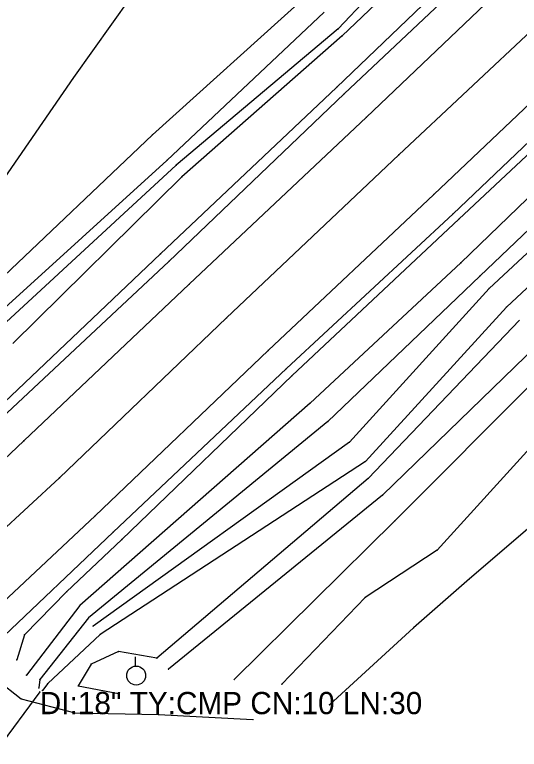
# Model space of a CAD drawing. Extents: x 1419505 to 1434054, y 1956910 to 1968644.
# Drawn here: x 1432748.4 to 1432861.9, y 1967253.6 to 1967418.8 of the extents above; entities that cross this region are included whole.
import ezdxf

# ---------------------------------------------------------------- set-up
doc = ezdxf.new("R2010")
doc.units = 0
for name, color, linetype in [('S_BREAKLINE', 7, 'Continuous'), ('S_DITCHLINE', 7, 'Continuous'), ('S_DRG_PT_SYM', 7, 'Continuous'), ('S_EDGE_PAVEMENT', 7, 'Continuous'), ('S_GRAVEL_ROAD', 7, 'Continuous'), ('S_GRD_PT_SYM', 7, 'Continuous'), ('S_PAVEMENT_CROWN', 7, 'Continuous'), ('S_RDW_PT_SYM', 7, 'Continuous'), ('S_SHOULDER', 7, 'Continuous'), ('S_SIDE_DRAIN', 7, 'Continuous'), ('S_SIDE_DRAIN_ANNOT', 7, 'Continuous'), ('S_UTILITY_POLE', 7, 'Continuous')]:
    doc.layers.add(name, color=color, linetype=linetype)

msp = doc.modelspace()

# ---------------------------------------------------------------- linework, layer by layer
at = {"layer": 'S_BREAKLINE'}
for p, q in [((1432856.5894, 1967446.9458), (1432822.0552, 1967414.0366)), ((1432788.5401, 1967442.4805), (1432761.6653, 1967404.661)), ((1432859.8977, 1967440.0193), (1432820.7501, 1967402.3979)), ((1432814.1077, 1967423.1082), (1432779.3745, 1967391.7992)), ((1432822.0552, 1967414.0366), (1432786.0259, 1967382.3376)), ((1432899.3292, 1967411.9065), (1432848.7279, 1967363.0033)), ((1432889.2686, 1967411.2785), (1432848.2429, 1967372.791)), ((1432761.6653, 1967404.661), (1432729.4952, 1967358.088)), ((1432905.9836, 1967404.35), (1432855.0613, 1967357.262)), ((1432820.7501, 1967402.3979), (1432781.1946, 1967365.0375)), ((1432779.3745, 1967391.7992), (1432738.9378, 1967353.3757)), ((1432786.0259, 1967382.3376), (1432747.9724, 1967344.8432)), ((1432848.2429, 1967372.791), (1432810.8205, 1967337.6967)), ((1432781.1946, 1967365.0375), (1432743.9942, 1967329.7022)), ((1432848.7279, 1967363.0033), (1432814.8387, 1967331.4403)), ((1432855.0613, 1967357.262), (1432823.7093, 1967322.6967)), ((1432861.9418, 1967350.0885), (1432827.8576, 1967314.4992)), ((1432866.0551, 1967344.6532), (1432831.1128, 1967310.756)), ((1432870.4653, 1967341.667), (1432833.918, 1967305.0316)), ((1432810.8205, 1967337.6967), (1432772.512, 1967300.8023)), ((1432877.5868, 1967336.1236), (1432843.4156, 1967298.4172)), ((1432814.8387, 1967331.4403), (1432763.0794, 1967285.9264)), ((1432890.0376, 1967325.6859), (1432850.6751, 1967291.9717)), ((1432823.7093, 1967322.6967), (1432766.0326, 1967281.3471)), ((1432827.8576, 1967314.4992), (1432780.4125, 1967274.1066)), ((1432831.1128, 1967310.756), (1432783.0147, 1967271.6754)), ((1432833.918, 1967305.0316), (1432797.7826, 1967269.3493)), ((1432772.512, 1967300.8023), (1432760.0462, 1967289.0086)), ((1432843.4156, 1967298.4172), (1432827.1975, 1967287.7665)), ((1432850.6751, 1967291.9717), (1432838.0863, 1967280.922)), ((1432760.0462, 1967289.0086), (1432750.6246, 1967279.3809)), ((1432827.1975, 1967287.7665), (1432808.5043, 1967268.2762)), ((1432763.0794, 1967285.9264), (1432751.0686, 1967270.2903)), ((1432838.0863, 1967280.922), (1432819.187, 1967263.6569)), ((1432750.6246, 1967279.3809), (1432748.8835, 1967273.7466)), ((1432771.76, 1967275.5867), (1432765.6106, 1967272.7945)), ((1432780.4125, 1967274.1066), (1432771.76, 1967275.5867)), ((1432765.6106, 1967272.7945), (1432762.7324, 1967267.8682)), ((1432762.7324, 1967267.8682), (1432771.759, 1967266.2051))]:
    msp.add_line(p, q, dxfattribs=at)
at = {"layer": 'S_DITCHLINE'}
for p, q in [((1432853.5963, 1967449.958), (1432821.1612, 1967415.6257)), ((1432818.03, 1967419.338), (1432782.5987, 1967385.9898)), ((1432821.1612, 1967415.6257), (1432784.7528, 1967384.9548)), ((1432902.5544, 1967407.4552), (1432853.0072, 1967360.0221)), ((1432909.6689, 1967400.5948), (1432858.9696, 1967353.0597)), ((1432782.5987, 1967385.9898), (1432741.926, 1967349.0264)), ((1432784.7528, 1967384.9548), (1432744.0762, 1967347.4653)), ((1432853.0072, 1967360.0221), (1432818.836, 1967327.292)), ((1432858.9696, 1967353.0597), (1432827.2666, 1967318.3635)), ((1432818.836, 1967327.292), (1432765.0065, 1967283.1532)), ((1432827.2666, 1967318.3635), (1432767.6197, 1967279.4279)), ((1432765.0065, 1967283.1532), (1432754.0448, 1967269.3053)), ((1432767.6197, 1967279.4279), (1432755.9039, 1967268.4222)), ((1432754.0448, 1967269.3053), (1432753.8468, 1967267.4312)), ((1432755.9039, 1967268.4222), (1432754.6529, 1967266.8481))]:
    msp.add_line(p, q, dxfattribs=at)
at = {"layer": 'S_DRG_PT_SYM'}
msp.add_lwpolyline([(1432754.0738, 1967266.5191), (1432754.0738, 1967266.5691), (1432754.0738, 1967266.5191), (1432754.0238, 1967266.5191), (1432754.0738, 1967266.5191), (1432754.0738, 1967266.4691), (1432754.0738, 1967266.5191), (1432754.1238, 1967266.5191)], dxfattribs=at)
at = {"layer": 'S_EDGE_PAVEMENT'}
for p, q in [((1432866.8481, 1967433.2259), (1432827.5556, 1967395.7785)), ((1432883.2212, 1967416.7988), (1432842.6315, 1967378.4053)), ((1432827.5556, 1967395.7785), (1432787.687, 1967358.181)), ((1432842.6315, 1967378.4053), (1432805.4031, 1967343.2801)), ((1432787.687, 1967358.181), (1432750.4706, 1967322.9708)), ((1432805.4031, 1967343.2801), (1432766.4856, 1967306.1027)), ((1432750.4706, 1967322.9708), (1432710.812, 1967285.6733)), ((1432766.4856, 1967306.1027), (1432726.9551, 1967268.9663))]:
    msp.add_line(p, q, dxfattribs=at)
at = {"layer": 'S_GRAVEL_ROAD'}
for p, q in [((1432744.4802, 1967269.2383), (1432749.8936, 1967264.997)), ((1432749.8936, 1967264.997), (1432761.9633, 1967261.8108)), ((1432761.9633, 1967261.8108), (1432780.7465, 1967261.4638)), ((1432780.7465, 1967261.4638), (1432801.9829, 1967260.3227))]:
    msp.add_line(p, q, dxfattribs=at)
at = {"layer": 'S_GRD_PT_SYM'}
for points in [[(1432821.1612, 1967415.6257), (1432821.1612, 1967415.6757), (1432821.1612, 1967415.6257), (1432821.1112, 1967415.6257), (1432821.1612, 1967415.6257), (1432821.1612, 1967415.5757), (1432821.1612, 1967415.6257), (1432821.2112, 1967415.6257)], [(1432822.0552, 1967414.0366), (1432822.0552, 1967414.0866), (1432822.0552, 1967414.0366), (1432822.0052, 1967414.0366), (1432822.0552, 1967414.0366), (1432822.0552, 1967413.9866), (1432822.0552, 1967414.0366), (1432822.1052, 1967414.0366)], [(1432761.6653, 1967404.661), (1432761.6653, 1967404.711), (1432761.6653, 1967404.661), (1432761.6153, 1967404.661), (1432761.6653, 1967404.661), (1432761.6653, 1967404.611), (1432761.6653, 1967404.661), (1432761.7153, 1967404.661)], [(1432820.7501, 1967402.3979), (1432820.7501, 1967402.4479), (1432820.7501, 1967402.3979), (1432820.7001, 1967402.3979), (1432820.7501, 1967402.3979), (1432820.7501, 1967402.3479), (1432820.7501, 1967402.3979), (1432820.8001, 1967402.3979)], [(1432779.3745, 1967391.7992), (1432779.3745, 1967391.8492), (1432779.3745, 1967391.7992), (1432779.3245, 1967391.7992), (1432779.3745, 1967391.7992), (1432779.3745, 1967391.7492), (1432779.3745, 1967391.7992), (1432779.4245, 1967391.7992)], [(1432782.5987, 1967385.9898), (1432782.5987, 1967386.0398), (1432782.5987, 1967385.9898), (1432782.5487, 1967385.9898), (1432782.5987, 1967385.9898), (1432782.5987, 1967385.9398), (1432782.5987, 1967385.9898), (1432782.6487, 1967385.9898)], [(1432784.7528, 1967384.9548), (1432784.7528, 1967385.0048), (1432784.7528, 1967384.9548), (1432784.7028, 1967384.9548), (1432784.7528, 1967384.9548), (1432784.7528, 1967384.9048), (1432784.7528, 1967384.9548), (1432784.8028, 1967384.9548)], [(1432786.0259, 1967382.3376), (1432786.0259, 1967382.3876), (1432786.0259, 1967382.3376), (1432785.9759, 1967382.3376), (1432786.0259, 1967382.3376), (1432786.0259, 1967382.2876), (1432786.0259, 1967382.3376), (1432786.0759, 1967382.3376)], [(1432848.2429, 1967372.791), (1432848.2429, 1967372.841), (1432848.2429, 1967372.791), (1432848.1929, 1967372.791), (1432848.2429, 1967372.791), (1432848.2429, 1967372.741), (1432848.2429, 1967372.791), (1432848.2929, 1967372.791)], [(1432781.1946, 1967365.0375), (1432781.1946, 1967365.0875), (1432781.1946, 1967365.0375), (1432781.1446, 1967365.0375), (1432781.1946, 1967365.0375), (1432781.1946, 1967364.9875), (1432781.1946, 1967365.0375), (1432781.2446, 1967365.0375)], [(1432848.7279, 1967363.0033), (1432848.7279, 1967363.0533), (1432848.7279, 1967363.0033), (1432848.6779, 1967363.0033), (1432848.7279, 1967363.0033), (1432848.7279, 1967362.9533), (1432848.7279, 1967363.0033), (1432848.7779, 1967363.0033)], [(1432853.0072, 1967360.0221), (1432853.0072, 1967360.0721), (1432853.0072, 1967360.0221), (1432852.9572, 1967360.0221), (1432853.0072, 1967360.0221), (1432853.0072, 1967359.9721), (1432853.0072, 1967360.0221), (1432853.0572, 1967360.0221)], [(1432855.0613, 1967357.262), (1432855.0613, 1967357.312), (1432855.0613, 1967357.262), (1432855.0113, 1967357.262), (1432855.0613, 1967357.262), (1432855.0613, 1967357.212), (1432855.0613, 1967357.262), (1432855.1113, 1967357.262)], [(1432858.9696, 1967353.0597), (1432858.9696, 1967353.1097), (1432858.9696, 1967353.0597), (1432858.9196, 1967353.0597), (1432858.9696, 1967353.0597), (1432858.9696, 1967353.0097), (1432858.9696, 1967353.0597), (1432859.0196, 1967353.0597)], [(1432810.8205, 1967337.6967), (1432810.8205, 1967337.7467), (1432810.8205, 1967337.6967), (1432810.7705, 1967337.6967), (1432810.8205, 1967337.6967), (1432810.8205, 1967337.6467), (1432810.8205, 1967337.6967), (1432810.8705, 1967337.6967)], [(1432814.8387, 1967331.4403), (1432814.8387, 1967331.4903), (1432814.8387, 1967331.4403), (1432814.7887, 1967331.4403), (1432814.8387, 1967331.4403), (1432814.8387, 1967331.3903), (1432814.8387, 1967331.4403), (1432814.8887, 1967331.4403)], [(1432818.836, 1967327.292), (1432818.836, 1967327.342), (1432818.836, 1967327.292), (1432818.786, 1967327.292), (1432818.836, 1967327.292), (1432818.836, 1967327.242), (1432818.836, 1967327.292), (1432818.886, 1967327.292)], [(1432823.7093, 1967322.6967), (1432823.7093, 1967322.7467), (1432823.7093, 1967322.6967), (1432823.6593, 1967322.6967), (1432823.7093, 1967322.6967), (1432823.7093, 1967322.6467), (1432823.7093, 1967322.6967), (1432823.7593, 1967322.6967)], [(1432827.2666, 1967318.3635), (1432827.2666, 1967318.4135), (1432827.2666, 1967318.3635), (1432827.2166, 1967318.3635), (1432827.2666, 1967318.3635), (1432827.2666, 1967318.3135), (1432827.2666, 1967318.3635), (1432827.3166, 1967318.3635)], [(1432827.8576, 1967314.4992), (1432827.8576, 1967314.5492), (1432827.8576, 1967314.4992), (1432827.8076, 1967314.4992), (1432827.8576, 1967314.4992), (1432827.8576, 1967314.4492), (1432827.8576, 1967314.4992), (1432827.9076, 1967314.4992)], [(1432831.1128, 1967310.756), (1432831.1128, 1967310.806), (1432831.1128, 1967310.756), (1432831.0628, 1967310.756), (1432831.1128, 1967310.756), (1432831.1128, 1967310.706), (1432831.1128, 1967310.756), (1432831.1628, 1967310.756)], [(1432833.918, 1967305.0316), (1432833.918, 1967305.0816), (1432833.918, 1967305.0316), (1432833.868, 1967305.0316), (1432833.918, 1967305.0316), (1432833.918, 1967304.9816), (1432833.918, 1967305.0316), (1432833.968, 1967305.0316)], [(1432772.512, 1967300.8023), (1432772.512, 1967300.8523), (1432772.512, 1967300.8023), (1432772.462, 1967300.8023), (1432772.512, 1967300.8023), (1432772.512, 1967300.7523), (1432772.512, 1967300.8023), (1432772.562, 1967300.8023)], [(1432843.4156, 1967298.4172), (1432843.4156, 1967298.4672), (1432843.4156, 1967298.4172), (1432843.3656, 1967298.4172), (1432843.4156, 1967298.4172), (1432843.4156, 1967298.3672), (1432843.4156, 1967298.4172), (1432843.4656, 1967298.4172)], [(1432850.6751, 1967291.9717), (1432850.6751, 1967292.0217), (1432850.6751, 1967291.9717), (1432850.6251, 1967291.9717), (1432850.6751, 1967291.9717), (1432850.6751, 1967291.9217), (1432850.6751, 1967291.9717), (1432850.7251, 1967291.9717)], [(1432760.0462, 1967289.0086), (1432760.0462, 1967289.0586), (1432760.0462, 1967289.0086), (1432759.9962, 1967289.0086), (1432760.0462, 1967289.0086), (1432760.0462, 1967288.9586), (1432760.0462, 1967289.0086), (1432760.0962, 1967289.0086)], [(1432827.1975, 1967287.7665), (1432827.1975, 1967287.8165), (1432827.1975, 1967287.7665), (1432827.1475, 1967287.7665), (1432827.1975, 1967287.7665), (1432827.1975, 1967287.7165), (1432827.1975, 1967287.7665), (1432827.2475, 1967287.7665)], [(1432763.0794, 1967285.9264), (1432763.0794, 1967285.9764), (1432763.0794, 1967285.9264), (1432763.0294, 1967285.9264), (1432763.0794, 1967285.9264), (1432763.0794, 1967285.8764), (1432763.0794, 1967285.9264), (1432763.1294, 1967285.9264)], [(1432765.0065, 1967283.1532), (1432765.0065, 1967283.2032), (1432765.0065, 1967283.1532), (1432764.9565, 1967283.1532), (1432765.0065, 1967283.1532), (1432765.0065, 1967283.1032), (1432765.0065, 1967283.1532), (1432765.0565, 1967283.1532)], [(1432766.0326, 1967281.3471), (1432766.0326, 1967281.3971), (1432766.0326, 1967281.3471), (1432765.9826, 1967281.3471), (1432766.0326, 1967281.3471), (1432766.0326, 1967281.2971), (1432766.0326, 1967281.3471), (1432766.0826, 1967281.3471)], [(1432838.0863, 1967280.922), (1432838.0863, 1967280.972), (1432838.0863, 1967280.922), (1432838.0363, 1967280.922), (1432838.0863, 1967280.922), (1432838.0863, 1967280.872), (1432838.0863, 1967280.922), (1432838.1363, 1967280.922)], [(1432750.6246, 1967279.3809), (1432750.6246, 1967279.4309), (1432750.6246, 1967279.3809), (1432750.5746, 1967279.3809), (1432750.6246, 1967279.3809), (1432750.6246, 1967279.3309), (1432750.6246, 1967279.3809), (1432750.6746, 1967279.3809)], [(1432767.6197, 1967279.4279), (1432767.6197, 1967279.4779), (1432767.6197, 1967279.4279), (1432767.5697, 1967279.4279), (1432767.6197, 1967279.4279), (1432767.6197, 1967279.3779), (1432767.6197, 1967279.4279), (1432767.6697, 1967279.4279)], [(1432771.76, 1967275.5867), (1432771.76, 1967275.6367), (1432771.76, 1967275.5867), (1432771.71, 1967275.5867), (1432771.76, 1967275.5867), (1432771.76, 1967275.5367), (1432771.76, 1967275.5867), (1432771.81, 1967275.5867)], [(1432748.8835, 1967273.7466), (1432748.8835, 1967273.7966), (1432748.8835, 1967273.7466), (1432748.8335, 1967273.7466), (1432748.8835, 1967273.7466), (1432748.8835, 1967273.6966), (1432748.8835, 1967273.7466), (1432748.9335, 1967273.7466)], [(1432780.4125, 1967274.1066), (1432780.4125, 1967274.1566), (1432780.4125, 1967274.1066), (1432780.3625, 1967274.1066), (1432780.4125, 1967274.1066), (1432780.4125, 1967274.0566), (1432780.4125, 1967274.1066), (1432780.4625, 1967274.1066)], [(1432765.6106, 1967272.7945), (1432765.6106, 1967272.8445), (1432765.6106, 1967272.7945), (1432765.5606, 1967272.7945), (1432765.6106, 1967272.7945), (1432765.6106, 1967272.7445), (1432765.6106, 1967272.7945), (1432765.6606, 1967272.7945)], [(1432783.0147, 1967271.6754), (1432783.0147, 1967271.7254), (1432783.0147, 1967271.6754), (1432782.9647, 1967271.6754), (1432783.0147, 1967271.6754), (1432783.0147, 1967271.6254), (1432783.0147, 1967271.6754), (1432783.0647, 1967271.6754)], [(1432751.0686, 1967270.2903), (1432751.0686, 1967270.3403), (1432751.0686, 1967270.2903), (1432751.0186, 1967270.2903), (1432751.0686, 1967270.2903), (1432751.0686, 1967270.2403), (1432751.0686, 1967270.2903), (1432751.1186, 1967270.2903)], [(1432754.0448, 1967269.3053), (1432754.0448, 1967269.3553), (1432754.0448, 1967269.3053), (1432753.9948, 1967269.3053), (1432754.0448, 1967269.3053), (1432754.0448, 1967269.2553), (1432754.0448, 1967269.3053), (1432754.0948, 1967269.3053)], [(1432755.9039, 1967268.4222), (1432755.9039, 1967268.4722), (1432755.9039, 1967268.4222), (1432755.8539, 1967268.4222), (1432755.9039, 1967268.4222), (1432755.9039, 1967268.3722), (1432755.9039, 1967268.4222), (1432755.9539, 1967268.4222)], [(1432797.7826, 1967269.3493), (1432797.7826, 1967269.3993), (1432797.7826, 1967269.3493), (1432797.7326, 1967269.3493), (1432797.7826, 1967269.3493), (1432797.7826, 1967269.2993), (1432797.7826, 1967269.3493), (1432797.8326, 1967269.3493)], [(1432808.5043, 1967268.2762), (1432808.5043, 1967268.3262), (1432808.5043, 1967268.2762), (1432808.4543, 1967268.2762), (1432808.5043, 1967268.2762), (1432808.5043, 1967268.2262), (1432808.5043, 1967268.2762), (1432808.5543, 1967268.2762)], [(1432753.8468, 1967267.4312), (1432753.8468, 1967267.4812), (1432753.8468, 1967267.4312), (1432753.7968, 1967267.4312), (1432753.8468, 1967267.4312), (1432753.8468, 1967267.3812), (1432753.8468, 1967267.4312), (1432753.8968, 1967267.4312)], [(1432754.6529, 1967266.8481), (1432754.6529, 1967266.8981), (1432754.6529, 1967266.8481), (1432754.6029, 1967266.8481), (1432754.6529, 1967266.8481), (1432754.6529, 1967266.7981), (1432754.6529, 1967266.8481), (1432754.7029, 1967266.8481)], [(1432762.7324, 1967267.8682), (1432762.7324, 1967267.9182), (1432762.7324, 1967267.8682), (1432762.6824, 1967267.8682), (1432762.7324, 1967267.8682), (1432762.7324, 1967267.8182), (1432762.7324, 1967267.8682), (1432762.7824, 1967267.8682)], [(1432771.759, 1967266.2051), (1432771.759, 1967266.2551), (1432771.759, 1967266.2051), (1432771.709, 1967266.2051), (1432771.759, 1967266.2051), (1432771.759, 1967266.1551), (1432771.759, 1967266.2051), (1432771.809, 1967266.2051)], [(1432819.187, 1967263.6569), (1432819.187, 1967263.7069), (1432819.187, 1967263.6569), (1432819.137, 1967263.6569), (1432819.187, 1967263.6569), (1432819.187, 1967263.6069), (1432819.187, 1967263.6569), (1432819.237, 1967263.6569)]]:
    msp.add_lwpolyline(points, dxfattribs=at)
at = {"layer": 'S_PAVEMENT_CROWN'}
for p, q in [((1432875.3467, 1967425.3314), (1432834.785, 1967387.3109)), ((1432834.785, 1967387.3109), (1432796.0575, 1967350.6125)), ((1432796.0575, 1967350.6125), (1432758.5111, 1967314.6612)), ((1432758.5111, 1967314.6612), (1432718.8886, 1967278.1859))]:
    msp.add_line(p, q, dxfattribs=at)
at = {"layer": 'S_RDW_PT_SYM'}
for points in [[(1432822.5102, 1967401.0318), (1432822.5102, 1967401.0818), (1432822.5102, 1967401.0318), (1432822.4602, 1967401.0318), (1432822.5102, 1967401.0318), (1432822.5102, 1967400.9818), (1432822.5102, 1967401.0318), (1432822.5602, 1967401.0318)], [(1432827.5556, 1967395.7785), (1432827.5556, 1967395.8285), (1432827.5556, 1967395.7785), (1432827.5056, 1967395.7785), (1432827.5556, 1967395.7785), (1432827.5556, 1967395.7285), (1432827.5556, 1967395.7785), (1432827.6056, 1967395.7785)], [(1432834.785, 1967387.3109), (1432834.785, 1967387.3609), (1432834.785, 1967387.3109), (1432834.735, 1967387.3109), (1432834.785, 1967387.3109), (1432834.785, 1967387.2609), (1432834.785, 1967387.3109), (1432834.835, 1967387.3109)], [(1432842.6315, 1967378.4053), (1432842.6315, 1967378.4553), (1432842.6315, 1967378.4053), (1432842.5815, 1967378.4053), (1432842.6315, 1967378.4053), (1432842.6315, 1967378.3553), (1432842.6315, 1967378.4053), (1432842.6815, 1967378.4053)], [(1432846.9698, 1967374.043), (1432846.9698, 1967374.093), (1432846.9698, 1967374.043), (1432846.9198, 1967374.043), (1432846.9698, 1967374.043), (1432846.9698, 1967373.993), (1432846.9698, 1967374.043), (1432847.0198, 1967374.043)], [(1432783.0457, 1967363.2874), (1432783.0457, 1967363.3374), (1432783.0457, 1967363.2874), (1432782.9957, 1967363.2874), (1432783.0457, 1967363.2874), (1432783.0457, 1967363.2374), (1432783.0457, 1967363.2874), (1432783.0957, 1967363.2874)], [(1432787.687, 1967358.181), (1432787.687, 1967358.231), (1432787.687, 1967358.181), (1432787.637, 1967358.181), (1432787.687, 1967358.181), (1432787.687, 1967358.131), (1432787.687, 1967358.181), (1432787.737, 1967358.181)], [(1432796.0575, 1967350.6125), (1432796.0575, 1967350.6625), (1432796.0575, 1967350.6125), (1432796.0075, 1967350.6125), (1432796.0575, 1967350.6125), (1432796.0575, 1967350.5625), (1432796.0575, 1967350.6125), (1432796.1075, 1967350.6125)], [(1432805.4031, 1967343.2801), (1432805.4031, 1967343.3301), (1432805.4031, 1967343.2801), (1432805.3531, 1967343.2801), (1432805.4031, 1967343.2801), (1432805.4031, 1967343.2301), (1432805.4031, 1967343.2801), (1432805.4531, 1967343.2801)], [(1432809.5474, 1967339.2718), (1432809.5474, 1967339.3218), (1432809.5474, 1967339.2718), (1432809.4974, 1967339.2718), (1432809.5474, 1967339.2718), (1432809.5474, 1967339.2218), (1432809.5474, 1967339.2718), (1432809.5974, 1967339.2718)], [(1432750.4706, 1967322.9708), (1432750.4706, 1967323.0208), (1432750.4706, 1967322.9708), (1432750.4206, 1967322.9708), (1432750.4706, 1967322.9708), (1432750.4706, 1967322.9208), (1432750.4706, 1967322.9708), (1432750.5206, 1967322.9708)], [(1432758.5111, 1967314.6612), (1432758.5111, 1967314.7112), (1432758.5111, 1967314.6612), (1432758.4611, 1967314.6612), (1432758.5111, 1967314.6612), (1432758.5111, 1967314.6112), (1432758.5111, 1967314.6612), (1432758.5611, 1967314.6612)], [(1432766.4856, 1967306.1027), (1432766.4856, 1967306.1527), (1432766.4856, 1967306.1027), (1432766.4356, 1967306.1027), (1432766.4856, 1967306.1027), (1432766.4856, 1967306.0527), (1432766.4856, 1967306.1027), (1432766.5356, 1967306.1027)], [(1432770.5429, 1967302.4114), (1432770.5429, 1967302.4614), (1432770.5429, 1967302.4114), (1432770.4929, 1967302.4114), (1432770.5429, 1967302.4114), (1432770.5429, 1967302.3614), (1432770.5429, 1967302.4114), (1432770.5929, 1967302.4114)], [(1432749.8936, 1967264.997), (1432749.8936, 1967265.047), (1432749.8936, 1967264.997), (1432749.8436, 1967264.997), (1432749.8936, 1967264.997), (1432749.8936, 1967264.947), (1432749.8936, 1967264.997), (1432749.9436, 1967264.997)], [(1432761.9633, 1967261.8108), (1432761.9633, 1967261.8608), (1432761.9633, 1967261.8108), (1432761.9133, 1967261.8108), (1432761.9633, 1967261.8108), (1432761.9633, 1967261.7608), (1432761.9633, 1967261.8108), (1432762.0133, 1967261.8108)], [(1432780.7465, 1967261.4638), (1432780.7465, 1967261.5138), (1432780.7465, 1967261.4638), (1432780.6965, 1967261.4638), (1432780.7465, 1967261.4638), (1432780.7465, 1967261.4138), (1432780.7465, 1967261.4638), (1432780.7965, 1967261.4638)], [(1432801.9829, 1967260.3227), (1432801.9829, 1967260.3727), (1432801.9829, 1967260.3227), (1432801.9329, 1967260.3227), (1432801.9829, 1967260.3227), (1432801.9829, 1967260.2727), (1432801.9829, 1967260.3227), (1432802.0329, 1967260.3227)]]:
    msp.add_lwpolyline(points, dxfattribs=at)
at = {"layer": 'S_SHOULDER'}
for p, q in [((1432861.8498, 1967438.1052), (1432822.5102, 1967401.0318)), ((1432887.7765, 1967412.8946), (1432846.9698, 1967374.043)), ((1432822.5102, 1967401.0318), (1432783.0457, 1967363.2874)), ((1432846.9698, 1967374.043), (1432809.5474, 1967339.2718)), ((1432783.0457, 1967363.2874), (1432745.6143, 1967328.2111)), ((1432809.5474, 1967339.2718), (1432770.5429, 1967302.4114)), ((1432770.5429, 1967302.4114), (1432731.8844, 1967265.7391))]:
    msp.add_line(p, q, dxfattribs=at)
at = {"layer": 'S_SIDE_DRAIN'}
msp.add_line((1432754.0738, 1967266.5191), (1432736.0767, 1967242.3275), dxfattribs=at)
at = {"layer": 'S_UTILITY_POLE'}
msp.add_line((1432775.6149, 1967272.3415), (1432775.6149, 1967274.4495), dxfattribs=at)
msp.add_circle((1432775.7372, 1967270.2003), 2.1268, dxfattribs=at)

# ---------------------------------------------------------------- texts
at = {"layer": 'S_SIDE_DRAIN_ANNOT'}
msp.add_text('DI:18" TY:CMP CN:10 LN:30', height=5, dxfattribs=at).set_placement((1432754.0738, 1967261.5191))

doc.saveas('drawing.dxf')
